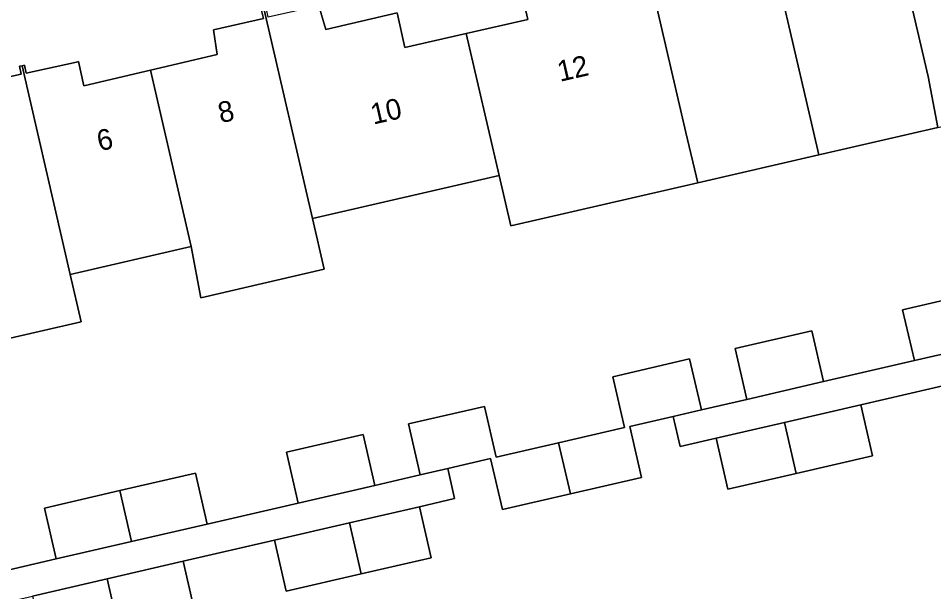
# Model space of a CAD drawing. Extents: x 156412 to 157779, y 382335 to 383768.
# Drawn here: x 156642.32 to 156686.48, y 383460.26 to 383487.92 of the extents above; entities that cross this region are included whole.
import ezdxf

# ---------------------------------------------------------------- set-up
doc = ezdxf.new("R2010")
doc.units = 0
for name, color, linetype in [('IMGEO_Erf', 7, 'Continuous'), ('IMGEO_Pand', 7, 'Continuous'), ('IMGEO_Pand_nummerreeks', 7, 'Continuous'), ('IMGEO_Voetpad_open', 7, 'Continuous')]:
    doc.layers.add(name, color=color, linetype=linetype)

msp = doc.modelspace()

# ---------------------------------------------------------------- linework, layer by layer
at = {"layer": 'IMGEO_Erf'}
for points in [[(156656.811, 383488.527), (156657.156, 383487.375), (156660.59, 383488.182), (156660.971, 383486.503), (156663.928, 383487.181), (156666.892, 383487.86), (156666.513, 383489.538)], [(156640.035, 383484.693), (156642.459, 383485.223), (156642.376, 383485.605), (156642.495, 383485.631), (156642.61, 383485.656), (156642.694, 383485.275), (156645.125, 383485.806), (156645.228, 383485.829), (156645.484, 383484.657), (156648.695, 383485.413), (156651.907, 383486.169), (156651.734, 383487.36), (156654.146, 383487.914), (156654.056, 383488.302)], [(156686.673, 383482.656), (156681.082, 383481.365), (156680.939, 383481.332), (156675.094, 383479.983), (156666.08, 383477.902), (156665.517, 383480.338), (156656.506, 383478.258), (156657.072, 383475.814), (156651.128, 383474.437), (156650.651, 383476.907), (156644.816, 383475.56), (156645.343, 383473.274), (156639.672, 383471.971)], [(156640.009, 383460.884), (156644.15, 383461.839), (156643.583, 383464.294), (156647.219, 383465.134), (156650.869, 383465.977), (156651.436, 383463.523), (156655.82, 383464.535), (156655.253, 383466.99), (156658.954, 383467.846), (156659.521, 383465.391), (156661.703, 383465.895), (156661.136, 383468.35), (156664.809, 383469.198), (156665.374, 383466.753), (156668.383, 383467.448), (156671.569, 383468.183), (156671.004, 383470.63), (156674.706, 383471.485), (156675.273, 383469.03), (156677.465, 383469.537), (156676.898, 383471.992), (156680.599, 383472.847), (156681.166, 383470.392), (156685.55, 383471.405), (156684.983, 383473.86), (156688.648, 383474.707)], [(156687.403, 383470.297), (156682.959, 383469.272), (156683.526, 383466.816), (156679.85, 383465.968), (156676.549, 383465.206), (156675.982, 383467.662), (156674.247, 383467.262), (156673.912, 383468.716), (156671.817, 383468.232), (156672.384, 383465.774), (156668.962, 383464.985), (156665.669, 383464.225), (156665.102, 383466.681), (156663.034, 383466.203), (156663.369, 383464.751), (156661.666, 383464.358), (156662.233, 383461.902), (156658.862, 383461.124), (156655.236, 383460.288), (156654.669, 383462.744), (156650.264, 383461.727), (156650.831, 383459.271)]]:
    msp.add_lwpolyline(points, dxfattribs=at)
at = {"layer": 'IMGEO_Pand'}
for points in [[(156686.219, 383485.115), (156683.872, 383495.171), (156683.759, 383495.145), (156683.849, 383494.758), (156681.423, 383494.2), (156681.607, 383493.01), (156678.392, 383492.272), (156680.374, 383483.767), (156680.939, 383481.332), (156681.082, 383481.365), (156686.673, 383482.656)], [(156690.093, 383494.98), (156689.891, 383494.932), (156688.984, 383494.719), (156686.863, 383494.22), (156686.516, 383495.371), (156684.083, 383494.812), (156683.993, 383495.199), (156683.872, 383495.171), (156686.219, 383485.115), (156686.673, 383482.656), (156692.627, 383484.031), (156692.133, 383486.142), (156692.064, 383486.465), (156691.867, 383487.316)], [(156665.517, 383480.338), (156666.08, 383477.902), (156675.094, 383479.983), (156674.529, 383482.418), (156672.196, 383492.476), (156672.075, 383492.448), (156672.164, 383492.063), (156669.735, 383491.497), (156669.93, 383490.311), (156666.513, 383489.538), (156666.892, 383487.86), (156663.928, 383487.181)], [(156680.939, 383481.332), (156680.374, 383483.767), (156678.392, 383492.272), (156675.177, 383491.533), (156674.824, 383492.682), (156672.398, 383492.118), (156672.309, 383492.502), (156672.196, 383492.476), (156674.529, 383482.418), (156675.094, 383479.983)], [(156656.506, 383478.258), (156665.517, 383480.338), (156663.928, 383487.181), (156660.971, 383486.503), (156660.59, 383488.182), (156657.156, 383487.375), (156656.811, 383488.527), (156654.379, 383487.968), (156654.29, 383488.356), (156654.172, 383488.329)], [(156656.506, 383478.258), (156654.172, 383488.329), (156654.056, 383488.302), (156654.146, 383487.914), (156651.734, 383487.36), (156651.907, 383486.169), (156648.695, 383485.413), (156650.651, 383476.907), (156651.128, 383474.437), (156657.072, 383475.814)], [(156648.695, 383485.413), (156645.484, 383484.657), (156645.228, 383485.829), (156645.125, 383485.806), (156642.694, 383485.275), (156642.61, 383485.656), (156642.495, 383485.631), (156644.446, 383477.166), (156644.816, 383475.56), (156650.651, 383476.907)], [(156642.495, 383485.631), (156642.376, 383485.605), (156642.459, 383485.223), (156640.035, 383484.693), (156639.925, 383484.669), (156640.182, 383483.497), (156638.004, 383482.971), (156637.174, 383482.77), (156637.005, 383482.729), (156638.971, 383474.21), (156639.523, 383471.937), (156639.672, 383471.971), (156645.343, 383473.274), (156644.816, 383475.56), (156644.446, 383477.166)], [(156688.648, 383474.707), (156684.983, 383473.86), (156685.55, 383471.405), (156689.221, 383472.253)], [(156677.465, 383469.537), (156681.166, 383470.392), (156680.599, 383472.847), (156676.898, 383471.992)], [(156673.912, 383468.716), (156675.273, 383469.03), (156674.706, 383471.485), (156671.004, 383470.63), (156671.569, 383468.183), (156668.383, 383467.448), (156668.962, 383464.985), (156672.384, 383465.774), (156671.817, 383468.232)], [(156668.383, 383467.448), (156665.374, 383466.753), (156664.809, 383469.198), (156661.136, 383468.35), (156661.703, 383465.895), (156663.034, 383466.203), (156665.102, 383466.681), (156665.669, 383464.225), (156668.962, 383464.985)], [(156679.276, 383468.422), (156679.85, 383465.968), (156683.526, 383466.816), (156682.959, 383469.272)], [(156679.276, 383468.422), (156675.982, 383467.662), (156676.549, 383465.206), (156679.85, 383465.968)], [(156655.82, 383464.535), (156659.521, 383465.391), (156658.954, 383467.846), (156655.253, 383466.99)], [(156647.219, 383465.134), (156647.785, 383462.679), (156651.436, 383463.523), (156650.869, 383465.977)], [(156647.219, 383465.134), (156643.583, 383464.294), (156644.15, 383461.839), (156647.785, 383462.679)], [(156658.862, 383461.124), (156662.233, 383461.902), (156661.666, 383464.358), (156658.296, 383463.581)], [(156658.862, 383461.124), (156658.296, 383463.581), (156654.669, 383462.744), (156655.236, 383460.288)], [(156647.164, 383458.425), (156650.831, 383459.271), (156650.264, 383461.727), (156646.596, 383460.88)], [(156647.164, 383458.425), (156646.596, 383460.88), (156642.994, 383460.049), (156643.561, 383457.594)]]:
    msp.add_lwpolyline(points, close=True, dxfattribs=at)
at = {"layer": 'IMGEO_Voetpad_open'}
for points in [[(156691.007, 383471.129), (156694.673, 383471.975), (156698.805, 383472.928), (156701.405, 383473.528), (156701.07, 383474.977), (156696.97, 383474.029), (156692.836, 383473.089), (156689.221, 383472.253), (156685.55, 383471.405), (156681.166, 383470.392), (156677.465, 383469.537), (156675.273, 383469.03), (156673.912, 383468.716), (156674.247, 383467.262), (156675.982, 383467.662), (156679.276, 383468.422), (156682.959, 383469.272), (156687.403, 383470.297)], [(156650.264, 383461.727), (156654.669, 383462.744), (156658.296, 383463.581), (156661.666, 383464.358), (156663.369, 383464.751), (156663.034, 383466.203), (156661.703, 383465.895), (156659.521, 383465.391), (156655.82, 383464.535), (156651.436, 383463.523), (156647.785, 383462.679), (156644.15, 383461.839), (156640.009, 383460.884), (156635.883, 383459.943), (156636.22, 383458.491), (156638.841, 383459.1), (156642.994, 383460.049), (156646.596, 383460.88)]]:
    msp.add_lwpolyline(points, close=True, dxfattribs=at)

# ---------------------------------------------------------------- texts
at = {"layer": 'IMGEO_Pand_nummerreeks'}
for s, rotation, p in [('12', 12.9084, (156668.451, 383484.852)), ('8', 13.0352, (156652.084, 383482.854)), ('10', 12.9084, (156659.442, 383482.788)), ('6', 13.0348, (156646.238, 383481.5))]:
    msp.add_text(s, height=1, rotation=rotation, dxfattribs=at).set_placement(p)

doc.saveas('drawing.dxf')
